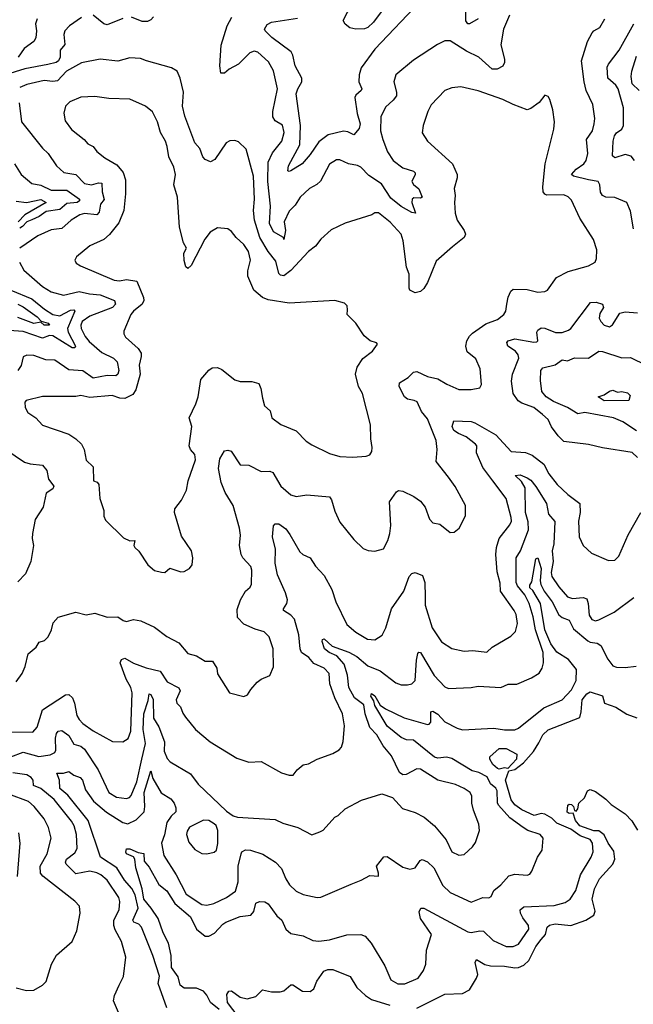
# Model space of a CAD drawing. Extents: x 1246230 to 1426786, y 660032 to 763141.
# Tile 455 of 566: x 1379695 to 1383201, y 710595 to 716219. Entities that reach past the tile are written whole.
import ezdxf

# ---------------------------------------------------------------- set-up
doc = ezdxf.new("R2010")
doc.units = 0

msp = doc.modelspace()

# ---------------------------------------------------------------- linework, layer by layer
at = {"layer": '0CON10XD'}
for points in [[(1381985, 716325.8), (1381725, 716050.6), (1381647.1, 715945), (1381635.8, 715905), (1381632.8, 715865), (1381650, 715825), (1381647.1, 715815), (1381615, 715788.5), (1381609.7, 715775), (1381623.3, 715683.3), (1381641.5, 715625), (1381635, 715597.5), (1381605, 715562), (1381569.3, 715579.3), (1381545, 715582.2), (1381458.5, 715561.5), (1381405, 715522.2), (1381355, 715448.5), (1381309.5, 715395), (1381245, 715355.8), (1381235, 715352), (1381226.4, 715356.4), (1381231.9, 715385), (1381296.2, 715505), (1381298.9, 715615), (1381275.4, 715795), (1381283.9, 715825), (1381306.9, 715865), (1381307.7, 715885), (1381268.4, 715955), (1381256, 716016), (1381245.6, 716035), (1381135, 716117.9), (1381097.5, 716155), (1381094.2, 716165), (1381109.1, 716190.9), (1381133.3, 716205), (1381282.9, 716227.1)], [(1381771.2, 716278.8), (1381715.9, 716204.1), (1381685, 716175.3), (1381665, 716166.9), (1381615, 716164.2), (1381582.4, 716172.4), (1381555, 716192.9), (1381543.6, 716215), (1381616.4, 716355)], [(1382315, 716224.4), (1382265, 716195.8), (1382255, 716196), (1382245, 716212.5), (1382244.2, 716275)], [(1380048.7, 716231.3), (1379980.6, 716185), (1379953.6, 716155), (1379948.2, 716135), (1379953.1, 716076.9), (1379926.7, 716045), (1379926.7, 716005), (1379917.7, 715985), (1379903.5, 715975), (1379855, 715963.4), (1379725, 715937.9), (1379614.6, 715905)], [(1379795.4, 716225), (1379785.5, 716195), (1379790.4, 716155), (1379786.4, 716115), (1379775, 716094.5), (1379721.5, 716055), (1379686, 716005)], [(1380285, 716225.9), (1380195, 716190.4), (1380175, 716195.6), (1380114.7, 716244.7)], [(1380458.8, 716235), (1380445, 716218.2), (1380425, 716207.9), (1380395, 716208.5), (1380333.2, 716233.2)], [(1382493.5, 716245), (1382458.9, 716165), (1382444.6, 716075), (1382465.9, 715994.1), (1382466.1, 715973.9), (1382456.5, 715953.5), (1382423.6, 715936.4), (1382395, 715936.4), (1382319.1, 716005), (1382249.2, 716039.2), (1382155, 716099.2), (1382125, 716097.5), (1382081.7, 716078.3), (1381945, 715987.1), (1381845, 715904), (1381833.5, 715863.5), (1381849.1, 715805), (1381847.9, 715785), (1381829.9, 715760.1), (1381785, 715720), (1381758.9, 715665), (1381756.9, 715585), (1381770.9, 715535), (1381796.7, 715465), (1381828.8, 715415), (1381885, 715373.9), (1381944.7, 715354.7), (1381954.4, 715345), (1381955.4, 715335), (1381936.2, 715295), (1381945, 715277.8), (1381975, 715252.5), (1381995.8, 715205), (1381985, 715199.2), (1381947.8, 715202.2), (1381937.5, 715195), (1381936.7, 715175), (1381955.9, 715114.1), (1381935, 715118), (1381875, 715152.3), (1381815, 715199.7), (1381762.5, 715282.5), (1381689.5, 715329.5), (1381645, 715377.3), (1381625, 715386.5), (1381573.3, 715395), (1381525, 715418.6), (1381505, 715418.1), (1381465, 715394.2), (1381413.4, 715296.6), (1381392.8, 715277.2), (1381351.9, 715255), (1381298.1, 715205), (1381269.4, 715160.6), (1381235, 715125.5), (1381205.8, 715065), (1381214, 715015), (1381205, 714963.3), (1381203.3, 714975), (1381145, 715007.5), (1381123.4, 715055), (1381129.2, 715155), (1381112.2, 715295), (1381115.7, 715405), (1381140.4, 715459.6), (1381193.5, 715525), (1381207.2, 715575), (1381196.9, 715616.9), (1381155, 715642.2), (1381141.3, 715665), (1381141.4, 715695), (1381167.7, 715825), (1381146.3, 715926.3), (1381117.6, 715977.6), (1381055, 716034.5), (1381035, 716040), (1381010, 716030), (1380945, 715964.4), (1380892.7, 715937.3), (1380865, 715914.2), (1380845, 715913.8), (1380838.1, 715955), (1380846.7, 716073.3), (1380880, 716185), (1380906.5, 716233.5)], [(1383203.2, 715025), (1383186.2, 715125), (1383164.5, 715174.5), (1383095, 715203.9), (1383045, 715206.4), (1383025, 715214.4), (1383013.1, 715233.1), (1383010, 715275), (1383000.8, 715295), (1382945, 715305.2), (1382860, 715325), (1382848, 715335), (1382874.4, 715365), (1382919.5, 715395), (1382932.1, 715415), (1382942.2, 715455), (1382933.6, 715535), (1382967.5, 715585), (1382978.5, 715625), (1382980.9, 715655), (1382969.4, 715735), (1382932.9, 715815), (1382920.8, 715865), (1382906.1, 715985), (1382940.6, 716095), (1382966.8, 716143.2), (1382975, 716155.8), (1383010, 716175), (1383039.4, 716225)], [(1383207.6, 715415), (1383189.6, 715439.6), (1383155, 715448.6), (1383095, 715430.5), (1383082.2, 715442.2), (1383086.1, 715525), (1383094.1, 715555), (1383105, 715573.6), (1383136.8, 715593.2), (1383146, 715614), (1383146.1, 715715), (1383114.2, 715825), (1383101.2, 715845), (1383056.6, 715885), (1383052.8, 715947.2), (1383058.9, 715965), (1383121.4, 716045), (1383204.1, 716195)], [(1382168.8, 714921.2), (1382075, 714839.2), (1382025, 714718.1), (1382005, 714683.5), (1381985, 714666.7), (1381955, 714659.2), (1381925, 714673.8), (1381920.8, 714685), (1381920.4, 714765), (1381906.2, 714805), (1381886.3, 714956.3), (1381874.5, 714994.5), (1381812.6, 715062.6), (1381745, 715116.9), (1381724.2, 715115.8), (1381707.5, 715105), (1381555, 715057.8), (1381475, 715018.9), (1381415.6, 714965), (1381385.3, 714924.7), (1381345, 714895.6), (1381245, 714786.9), (1381205, 714755.6), (1381185, 714760), (1381175, 714768.8), (1381159.6, 714839.6), (1381114.3, 714895.7), (1381067.6, 714975), (1381036.7, 715075), (1381030.8, 715129.1), (1381037.4, 715195), (1381031.2, 715325), (1380988.7, 715478.7), (1380945, 715521.9), (1380925, 715529.1), (1380895, 715526.5), (1380874.7, 715515.3), (1380809.8, 715420.2), (1380785, 715408), (1380755, 715420), (1380742.5, 715435), (1380725, 715483.3), (1380695, 715515.7), (1380638.8, 715668.8), (1380626.2, 715725), (1380631.2, 715805), (1380611.9, 715885), (1380595.7, 715925), (1380562.5, 715945), (1380418.8, 715985), (1380385, 715997.5), (1380325, 716002.2), (1380255, 715982.9), (1380154.4, 715994.4), (1380047.7, 715972.3), (1379962.2, 715925), (1379910.4, 715869.6), (1379885, 715865.4), (1379835, 715871.5), (1379735, 715848.8), (1379695, 715831.5)], [(1383235, 715814.6), (1383195, 715853.1), (1383188.9, 715895), (1383192.8, 715925), (1383219.8, 716010.2)], [(1379675, 712438), (1379709.2, 712485), (1379725.7, 712525), (1379742.9, 712597.1), (1379788.8, 712635), (1379807, 712663), (1379836.1, 712673.9), (1379857.5, 712695), (1379876.4, 712733.6), (1379886.4, 712773.6), (1379915, 712806.7), (1380015, 712834.2), (1380075, 712820.8), (1380125, 712828.6), (1380195, 712807.1), (1380255, 712809.2), (1380287.3, 712787.3), (1380305, 712782.5), (1380345, 712792.5), (1380387.5, 712785), (1380465, 712749.2), (1380535, 712695.8), (1380605, 712659.2), (1380655, 712600), (1380705, 712586), (1380755, 712556.2), (1380796.2, 712555), (1380821.2, 712515), (1380825, 712482.5), (1380893.6, 712373.6), (1380975, 712354.2), (1380997.1, 712362.9), (1381015.9, 712394.1), (1381052.5, 712435), (1381075, 712452.5), (1381125, 712472.5), (1381146.2, 712523.8), (1381144.4, 712625), (1381121.4, 712695), (1381092.1, 712722.1), (1381041.2, 712738.8), (1380975, 712766.9), (1380939.4, 712805), (1380938.7, 712851.3), (1380957.1, 712905), (1380985.6, 712954.4), (1381011.7, 712978.3), (1381020, 712995), (1381021.9, 713075), (1381015.3, 713095.3), (1380970, 713145), (1380960, 713165), (1380951.1, 713215), (1380956, 713275), (1380950.8, 713315), (1380914.5, 713445), (1380868.5, 713518.5), (1380845.9, 713575), (1380831.8, 713655), (1380838.9, 713711.1), (1380865, 713756.2), (1380885, 713761.2), (1380904.3, 713754.3), (1380955, 713676), (1381005, 713675.5), (1381075, 713638.1), (1381125, 713640.6), (1381142.5, 713632.5), (1381187.1, 713555), (1381244, 713505), (1381275, 713495.6), (1381335, 713505.6), (1381465, 713494.3), (1381476.9, 713476.9), (1381495, 713411.2), (1381525, 713348.8), (1381605, 713250), (1381658.7, 713198.7), (1381687, 713187), (1381725, 713184.2), (1381773.4, 713196.6), (1381798, 713245), (1381810.3, 713285), (1381815, 713330), (1381808, 713465), (1381848.3, 713521.7), (1381860.3, 713529.7), (1381885, 713526.9), (1381946.4, 713496.4), (1381985, 713469.4), (1382012.2, 713435), (1382037, 713367), (1382055, 713345.8), (1382095, 713337.5), (1382155, 713290), (1382177.7, 713292.3), (1382206.2, 713315), (1382242, 713385), (1382242.9, 713445), (1382183.2, 713553.2), (1382145, 713606.2), (1382075.8, 713695), (1382081.5, 713765), (1382074.5, 713815), (1382025, 713940), (1381991.2, 713981.2), (1381966, 714036), (1381950, 714045), (1381911.7, 714051.7), (1381893.5, 714065), (1381864.4, 714125), (1381865.5, 714144.5), (1381914.1, 714175.9), (1381945, 714205.6), (1381965, 714210.5), (1382025, 714182), (1382085, 714168), (1382135, 714137.3), (1382205, 714107.1), (1382275, 714106), (1382323.6, 714116.4), (1382333.8, 714135), (1382325.7, 714225.7), (1382301.7, 714281.7), (1382252.3, 714322.3), (1382245.3, 714355), (1382250.9, 714385), (1382265, 714412.5), (1382282.1, 714427.9), (1382358.7, 714481.3), (1382425, 714506.9), (1382462, 714535), (1382473.1, 714555), (1382478.9, 714595), (1382485.7, 714635), (1382502, 714668), (1382515, 714679.4), (1382595, 714677.5), (1382655, 714662.5), (1382695, 714666.2), (1382711.2, 714675), (1382763.3, 714746.7), (1382829.4, 714780.6), (1382945, 714812.5), (1382983.3, 714835), (1382992, 714855), (1382992.9, 714905), (1382974.5, 714964.5), (1382895.3, 715085.3), (1382848.5, 715188.5), (1382828.3, 715208.3), (1382805, 715218.5), (1382707.4, 715217.4), (1382695, 715222.1), (1382686.8, 715235), (1382684.7, 715265), (1382697.5, 715395), (1382746.6, 715593.4), (1382750.8, 715635), (1382740.8, 715705), (1382723.8, 715763.8), (1382715, 715780), (1382695, 715787.5), (1382663, 715747), (1382615, 715711.2), (1382595, 715704), (1382514, 715734), (1382455, 715763.5), (1382315, 715812.9), (1382215.6, 715835.6), (1382165, 715830), (1382124.6, 715815.4), (1382046.9, 715733.1), (1382026.7, 715695), (1382000, 715615), (1381995, 715572.5), (1382026, 715525), (1382169.2, 715395), (1382194.4, 715335), (1382194.3, 715315.7), (1382177.1, 715255), (1382184.2, 715215), (1382180, 715175), (1382184.4, 715115), (1382195, 715073.8), (1382235.6, 715015), (1382241.9, 714995), (1382235.4, 714974.6), (1382168.8, 714921.2)], [(1379692.2, 715745), (1379705.7, 715635), (1379825.6, 715485), (1379858.5, 715455), (1379904.7, 715384.7), (1379946.9, 715346.9), (1380015.5, 715335.5), (1380065, 715283.8), (1380105, 715276.1), (1380145, 715287.8), (1380164, 715285), (1380166.1, 715235), (1380177.7, 715192.3), (1380157.2, 715165), (1380149.3, 715120.7), (1380135, 715105.3), (1380065, 715112), (1380038.1, 715105), (1379988.6, 715075), (1379935, 715026.9), (1379875, 715018.8), (1379799.2, 714985), (1379695, 714914.2)], [(1380525, 713062.5), (1380553.8, 713086.2), (1380615, 713066.2), (1380635, 713066.7), (1380665.8, 713084.2), (1380681.2, 713105), (1380683.8, 713145), (1380676, 713185), (1380620, 713270), (1380578.9, 713405), (1380582.5, 713425), (1380620, 713475), (1380647.8, 713532.2), (1380658.1, 713585), (1380700.2, 713705), (1380695.7, 713735.7), (1380671.9, 713765), (1380663.9, 713785), (1380678, 713895), (1380664.4, 713945), (1380702.2, 714025), (1380714.5, 714065), (1380729.5, 714165), (1380775, 714216.7), (1380795, 714230), (1380825, 714232.5), (1380850.5, 714220.5), (1380925, 714162.5), (1380955, 714152.9), (1381021.7, 714151.7), (1381060.7, 714140.7), (1381072.7, 714112.7), (1381082.5, 714057.5), (1381094.5, 714014.5), (1381125.8, 713985), (1381136.2, 713945), (1381186.4, 713906.4), (1381275, 713871.8), (1381332.8, 713812.7), (1381365, 713790.4), (1381465, 713741.5), (1381525, 713724.6), (1381599.4, 713720.6), (1381675, 713726), (1381695, 713733.8), (1381706.6, 713753.4), (1381710, 713775), (1381700.8, 713825), (1381700, 713905), (1381653.6, 714083.6), (1381632, 714125), (1381614.2, 714195), (1381624, 714235), (1381655, 714283.8), (1381712, 714325), (1381740, 714365), (1381733.6, 714373.6), (1381697.5, 714385), (1381664.1, 714414.1), (1381616.2, 714485), (1381566.7, 714535), (1381568, 714562), (1381566.2, 714585), (1381550.5, 714600.5), (1381495, 714616), (1381235, 714600.4), (1381115, 714619.4), (1381082.5, 714632.5), (1381032.5, 714675), (1380998.5, 714755), (1380998.1, 714785), (1381014.3, 714845), (1381003.1, 714895), (1380975, 714935.8), (1380932.5, 714975), (1380905, 715010), (1380884.2, 715024.2), (1380825, 715030.8), (1380784.2, 715005), (1380752.5, 714965), (1380675, 714816), (1380655, 714798), (1380645, 714806.7), (1380634.6, 714844.6), (1380633.3, 714885), (1380648.9, 714915), (1380631.8, 714945), (1380608.9, 715035), (1380596.2, 715206.2), (1380576.5, 715275), (1380584.5, 715335), (1380576.6, 715376.6), (1380547.8, 715435), (1380538.5, 715495), (1380527.5, 715525), (1380500.5, 715575), (1380482.2, 715635), (1380453.6, 715693.6), (1380414.4, 715724.4), (1380325, 715765.5), (1380205, 715768.2), (1380125, 715781.2), (1380045, 715777.3), (1379980.9, 715749.1), (1379956.7, 715725), (1379946.5, 715685), (1379955, 715641.2), (1379991.2, 715591.2), (1380064.2, 715535), (1380085, 715510.8), (1380115, 715494), (1380136.8, 715466.8), (1380180.9, 715430.9), (1380249.3, 715389.3), (1380287.1, 715347.1), (1380300, 715305), (1380300, 715225), (1380291.1, 715128.9), (1380261.5, 715058.5), (1380208.1, 714991.9), (1380175, 714963.5), (1380095, 714928.1), (1380020, 714865), (1380010, 714845), (1380018.3, 714828.3), (1380043.2, 714813.2), (1380235, 714731.5), (1380265, 714727.1), (1380305, 714734.4), (1380365, 714725.6), (1380402.6, 714632.6), (1380404.7, 714615), (1380395.4, 714595), (1380344.5, 714555), (1380329.5, 714535), (1380290.3, 714439.7), (1380290, 714425), (1380300, 714405), (1380371.9, 714341.9), (1380388.5, 714315), (1380389.6, 714295), (1380377.5, 714245), (1380383.1, 714195), (1380358.4, 714105), (1380340.8, 714079.2), (1380295, 714056.2), (1380267.4, 714057.4), (1380223.2, 714073.2), (1380095, 714061.5), (1380045, 714073.3), (1380015, 714066.9), (1379825, 714067.1), (1379732.5, 714045), (1379723.8, 714035), (1379726, 714005), (1379741.4, 713975), (1379786.7, 713945), (1379825, 713903.8), (1379975, 713852.2), (1380015.9, 713825.9), (1380047.8, 713795), (1380064.4, 713765), (1380075, 713704), (1380115.7, 713665), (1380116.1, 713586.1), (1380137.3, 713577.3), (1380147.5, 713565), (1380153.8, 713485), (1380176, 713415), (1380176.4, 713383.6), (1380185, 713360), (1380289.1, 713259.1), (1380325, 713243.1), (1380352.5, 713245), (1380348.1, 713215), (1380352.9, 713205), (1380375, 713184), (1380428, 713105), (1380465, 713073.3), (1380505, 713063.3), (1380525, 713062.5)], [(1379665.5, 715395), (1379702.9, 715335), (1379765, 715282.7), (1379815, 715273.1), (1379875, 715244.8), (1379965, 715245.3), (1380037.5, 715195), (1380037.7, 715185), (1380024.4, 715175.6), (1379965, 715169), (1379925, 715135.7), (1379846.9, 715123.1), (1379805.8, 715094.2), (1379764.5, 715075.5), (1379735, 715065.1), (1379711.6, 715038.4), (1379695, 715028.9)], [(1379675, 715182), (1379734.2, 715174.2), (1379815, 715191.4), (1379847.1, 715175), (1379724.8, 715105), (1379685.6, 715064.4)], [(1379693.5, 714833.5), (1379719.1, 714789.1), (1379825.3, 714695.3), (1379875, 714665.4), (1379945, 714645.9), (1380035, 714667.3), (1380093.7, 714653.7), (1380155, 714648.3), (1380236.7, 714615), (1380242.3, 714595), (1380225.5, 714574.5), (1380095, 714526.4), (1380052.2, 714495), (1380044.1, 714475), (1380045.9, 714455), (1380069.4, 714409.4), (1380091.8, 714381.8), (1380165, 714318.8), (1380231.5, 714285), (1380251.8, 714265), (1380262, 714215), (1380256.5, 714195), (1380245, 714185.5), (1380195, 714187.1), (1380115, 714170.9), (1380055, 714213.2), (1379975, 714220), (1379895, 714273.6), (1379845, 714277.1), (1379775, 714301.1), (1379736.8, 714303.2), (1379715, 714293.3), (1379704.2, 714244.2), (1379684.1, 714215.9)], [(1379645, 714674.8), (1379765, 714624.8), (1379836.6, 714565), (1379885, 714536), (1379925, 714526.9), (1379985, 714560.8), (1380005, 714562.2), (1380010.9, 714555), (1379968.3, 714455), (1379972.5, 714435), (1380013.5, 714355), (1380010, 714345), (1379995, 714345.4), (1379885, 714412.8), (1379865, 714414.8), (1379825, 714399.6), (1379715, 714438.3), (1379635, 714443.3)], [(1379683.7, 714593.7), (1379715, 714578.7), (1379795, 714522.9), (1379817.3, 714497.3), (1379858.2, 714485), (1379866.1, 714473.9), (1379835, 714474), (1379815, 714490.8), (1379775, 714484.8), (1379685, 714519)], [(1383225, 713719.1), (1383195, 713746.9), (1383025, 713773.5), (1382945, 713792.7), (1382805, 713810.6), (1382771.4, 713841.4), (1382733.5, 713893.5), (1382714.4, 713935), (1382683.5, 713965), (1382632.7, 714005), (1382565, 714028.5), (1382542.6, 714042.6), (1382515.2, 714085), (1382506.1, 714153.9), (1382511.6, 714195), (1382546.7, 714285), (1382543.2, 714305), (1382528.2, 714325), (1382484.4, 714355), (1382478, 714375), (1382486.2, 714385), (1382525, 714395.8), (1382633.1, 714376.9), (1382651.1, 714378.9), (1382656.7, 714385), (1382649.6, 714435), (1382655, 714445.6), (1382675, 714458.5), (1382695, 714456.7), (1382756.6, 714433.4), (1382795, 714432.5), (1382832, 714445), (1382845, 714454.4), (1382956.8, 714603.2), (1382990, 714605), (1383026.2, 714595), (1383032, 714575), (1383009.3, 714540.7), (1383006.5, 714515), (1383015.6, 714495), (1383035, 714474.5), (1383065, 714464.4), (1383083.5, 714476.5), (1383125, 714543.8), (1383155, 714550.8), (1383225, 714544.2)], [(1383220.5, 713870.5), (1383141.5, 713921.5), (1383088.8, 713945), (1382924.6, 713975.4), (1382885, 713967.5), (1382825, 714004.7), (1382745, 714038.4), (1382702.7, 714065), (1382678.5, 714095), (1382670.8, 714159.2), (1382672.5, 714215), (1382685, 714230), (1382755, 714247.6), (1382795, 714276.9), (1382825, 714271.5), (1382865, 714287.3), (1382945, 714285.5), (1383005, 714325.5), (1383025, 714324), (1383135, 714288.5), (1383185, 714288.9), (1383275, 714245.7)], [(1383035, 714043.1), (1383000, 714065), (1383034.3, 714075.7), (1383065, 714097.5), (1383085, 714102.5), (1383111.7, 714091.7), (1383135, 714096.2), (1383168.3, 714088.3), (1383183, 714073), (1383175, 714044), (1383035, 714043.1)], [(1382398.2, 713585), (1382340.7, 713660.7), (1382306.1, 713745), (1382306.7, 713785), (1382300.4, 713795), (1382247.2, 713837.2), (1382201.9, 713855), (1382175, 713873.3), (1382166.9, 713895), (1382175, 713928.8), (1382275, 713923.8), (1382295, 713916), (1382415, 713848.2), (1382503.1, 713753.1), (1382585, 713746.2), (1382622.7, 713732.7), (1382690.2, 713680.2), (1382719.4, 713625), (1382766.9, 713565), (1382827, 713507), (1382895.8, 713455.8), (1382898.5, 713405), (1382888.2, 713355), (1382892.9, 713265), (1382914, 713215), (1382962.2, 713172.2), (1383060.5, 713130.5), (1383095, 713132.5), (1383117.9, 713155), (1383172.4, 713277.6), (1383244.8, 713405.2)], [(1379616.1, 713763.9), (1379721.7, 713691.7), (1379755, 713682.2), (1379825.2, 713675.2), (1379849.3, 713645), (1379859.3, 713595), (1379889.7, 713555), (1379885, 713538.8), (1379846.9, 713515), (1379829.5, 713435), (1379783.8, 713365), (1379768, 713285), (1379766, 713255), (1379774, 713215), (1379758.6, 713125), (1379728.1, 713055), (1379685, 713009.2)], [(1381902.7, 711907.3), (1381885, 711906), (1381865, 711918.8), (1381820.5, 712015), (1381771.9, 712071.9), (1381735.9, 712135), (1381695, 712175.6), (1381669.3, 712255), (1381661.6, 712305), (1381609.2, 712345), (1381575.3, 712405), (1381569.2, 712475), (1381549, 712539), (1381506.5, 712586.5), (1381462.9, 712605), (1381436.7, 712625), (1381422.7, 712667.3), (1381425, 712678.8), (1381435, 712682.9), (1381480.1, 712640.1), (1381575, 712606.3), (1381622.3, 712582.3), (1381685, 712528.5), (1381755, 712500.5), (1381845, 712430.8), (1381875, 712420.8), (1381910.5, 712419.5), (1381935, 712426), (1381954.2, 712445), (1381961.7, 712561.7), (1381970.9, 712599.1), (1381975, 712606.2), (1381985, 712604.3), (1382063.4, 712473.4), (1382125, 712409.5), (1382145, 712398.9), (1382275, 712404.5), (1382315, 712412.5), (1382445, 712404.5), (1382487, 712423), (1382536.1, 712423.9), (1382619.8, 712460.2), (1382663.3, 712486.7), (1382680.6, 712515), (1382688.2, 712545), (1382686.3, 712605), (1382642.3, 712735), (1382629.2, 712809.2), (1382607, 712885), (1382581.4, 712935), (1382540.2, 712985), (1382532.4, 713005), (1382532.1, 713145), (1382556.4, 713185), (1382602.9, 713305), (1382601.2, 713351.2), (1382584.8, 713405), (1382582.6, 713545), (1382562.4, 713582.4), (1382526.7, 713615), (1382555, 713619.2), (1382595, 713603.3), (1382615, 713589.6), (1382645, 713553.1), (1382705.3, 713455), (1382715.9, 713395), (1382752.6, 713352.6), (1382746.7, 713225), (1382738.7, 713185), (1382742.6, 713125), (1382732.2, 713062.2), (1382735, 713038.6), (1382775, 712979.5), (1382825, 712922.5), (1382854, 712914), (1382915, 712918.7), (1382935, 712910.5), (1382943.6, 712885), (1382948.8, 712818.8), (1382965, 712793.1), (1382985, 712786.4), (1383005, 712791.5), (1383091.2, 712835), (1383205, 712918.8)], [(1379645, 712151.2), (1379769.6, 712150.4), (1379795, 712179.2), (1379825, 712276.7), (1379957, 712363), (1379975, 712364.5), (1379996.2, 712346.2), (1380009.2, 712315), (1380021.3, 712245), (1380035, 712222.2), (1380055, 712199.5), (1380115, 712156.5), (1380225, 712095.6), (1380285, 712094.2), (1380315, 712114), (1380330.9, 712155), (1380336.9, 712375), (1380330.4, 712405), (1380303.4, 712453.4), (1380269.4, 712545), (1380276.2, 712565), (1380295, 712572.9), (1380344.6, 712544.6), (1380416.9, 712516.9), (1380497.3, 712497.3), (1380538.1, 712438.1), (1380603.6, 712403.6), (1380611.9, 712385), (1380589.1, 712335), (1380593.1, 712315), (1380614.6, 712294.6), (1380627.6, 712257.6), (1380642.9, 712235), (1380700.6, 712165), (1380783.8, 712095), (1380935, 712001.4), (1381005, 711978.1), (1381075, 711982.9), (1381191.7, 711918.3), (1381235, 711904.3), (1381257.5, 711905), (1381281.2, 711935), (1381315, 711963.8), (1381345, 711968), (1381394.3, 711995.7), (1381485, 712028.8), (1381520.5, 712049.5), (1381533.8, 712065), (1381544.2, 712095.8), (1381551.4, 712185), (1381540.6, 712255), (1381496.1, 712345), (1381468.2, 712425), (1381463.3, 712485), (1381435.7, 712515), (1381375, 712542.1), (1381346.7, 712576.7), (1381304.6, 712605), (1381297.1, 712625), (1381291.1, 712705), (1381265, 712794.3), (1381245, 712818.2), (1381202.9, 712845), (1381201.9, 712855), (1381221.1, 712885), (1381224.7, 712905), (1381214.8, 712945), (1381167.9, 713047.9), (1381155.8, 713115), (1381156.2, 713195), (1381140, 713265), (1381145, 713327.5), (1381155, 713340), (1381175, 713338.8), (1381215, 713310.8), (1381239.2, 713279.2), (1381295, 713180), (1381313.8, 713163.8), (1381354, 713145), (1381385, 713097.5), (1381434.2, 713045), (1381478.2, 712965), (1381500.9, 712895), (1381565, 712764.2), (1381615, 712720), (1381681.7, 712681.7), (1381725, 712677.5), (1381766.3, 712703.7), (1381786.9, 712745), (1381819.5, 712855), (1381890.4, 712955), (1381920.9, 713039.1), (1381935, 713056.7), (1381955, 713061.2), (1381996.7, 713045), (1382010.8, 713005), (1382013, 712923), (1382011.9, 712875), (1382051.4, 712745), (1382105, 712665.8), (1382165, 712628.1), (1382235, 712613.3), (1382285, 712615.5), (1382365, 712605.8), (1382395.7, 712634.3), (1382502.2, 712697.8), (1382527.8, 712725), (1382539.8, 712770.2), (1382532.1, 712822.1), (1382521.5, 712845), (1382442.1, 712955), (1382441.4, 713001.4), (1382423.8, 713065), (1382415.4, 713165.4), (1382419.1, 713205), (1382434.3, 713255), (1382496.6, 713333.4), (1382504.6, 713355), (1382503.8, 713376.2), (1382475.8, 713485), (1382398.2, 713585)], [(1380535.5, 710575.5), (1380486.9, 710715), (1380493.6, 710756.4), (1380455.3, 710875), (1380392, 711035), (1380375, 711053.9), (1380347.5, 711065), (1380342.1, 711075), (1380371.3, 711145), (1380355, 711220), (1380335, 711257.3), (1380293.8, 711305), (1380249.7, 711375), (1380156.9, 711435), (1380085.9, 711645), (1379970.8, 711790.8), (1379925, 711828.9), (1379922.3, 711875), (1379907.5, 711915), (1379945, 711915.4), (1379975, 711924.4), (1380004.4, 711904.4), (1380040.8, 711890.8), (1380053.2, 711875), (1380071.2, 711821.2), (1380116.2, 711755), (1380192, 711692), (1380285, 711633.8), (1380313.6, 711626.4), (1380361.3, 711648.7), (1380406.3, 711695), (1380410.9, 711725), (1380405.8, 711804.2), (1380445, 711929.2), (1380456.4, 711885), (1380502.7, 711802.7), (1380558.5, 711768.5), (1380577.8, 711745), (1380588.1, 711718.1), (1380587.9, 711695), (1380560.2, 711669.8), (1380535, 711633.8), (1380522.6, 711562.6), (1380505.6, 711515), (1380518.4, 711445), (1380589.4, 711335), (1380646.4, 711225), (1380735, 711164.6), (1380765, 711162.3), (1380805, 711171.8), (1380876.7, 711205), (1380927.5, 711242.5), (1380942.8, 711295), (1380944.3, 711385), (1380960.6, 711455), (1380965, 711466.7), (1380985, 711478.5), (1381014.5, 711475.5), (1381085, 711452.4), (1381157.6, 711407.6), (1381190.7, 711370.7), (1381215, 711312.5), (1381237.6, 711277.6), (1381275, 711240.8), (1381315, 711222.9), (1381395, 711205.8), (1381415, 711207.5), (1381588.9, 711281.1), (1381646.5, 711303.5), (1381695, 711330.8), (1381745, 711327.5), (1381745.8, 711344.2), (1381733.3, 711385), (1381775, 711438.6), (1381795, 711439.1), (1381885, 711377.9), (1381925, 711366.5), (1381955, 711375.7), (1381983.8, 711416.2), (1381995, 711422.9), (1382025, 711408.5), (1382060.9, 711375), (1382113.2, 711273.2), (1382155, 711234.4), (1382275, 711179.4), (1382342.5, 711205), (1382375.7, 711204.3), (1382388.5, 711211.5), (1382405, 711245.8), (1382445, 711278.6), (1382490.7, 711329.3), (1382525, 711339.1), (1382595, 711332.5), (1382610.5, 711339.5), (1382622, 711355), (1382654, 711435), (1382680, 711475), (1382685.6, 711545), (1382670, 711565), (1382598.7, 711588.7), (1382572.3, 711605), (1382495, 711661.2), (1382432, 711732), (1382426.3, 711746.3), (1382423.1, 711815), (1382415, 711830.6), (1382384.8, 711854.8), (1382365.5, 711895.5), (1382318.9, 711918.9), (1382279.8, 711929.8), (1382165, 711998.6), (1382133.1, 712006.9), (1382085, 712001.6), (1382065, 712007.3), (1381945, 712104.8), (1381905, 712105.3), (1381875, 712118.9), (1381795, 712183.8), (1381725, 712301.2), (1381718.6, 712328.6), (1381701.9, 712355), (1381705, 712371.4), (1381725, 712357.3), (1381754.4, 712304.4), (1381785, 712283.1), (1381891.3, 712231.3), (1382025, 712192.9), (1382035.3, 712194.7), (1382043.8, 712206.2), (1382043.8, 712265), (1382055, 712270.5), (1382085, 712251.8), (1382125, 712209.7), (1382195, 712172.2), (1382225, 712163.3), (1382405, 712173.5), (1382465, 712162.5), (1382525, 712162.5), (1382545, 712172.2), (1382690.6, 712289.4), (1382795, 712335.3), (1382848.1, 712391.9), (1382874, 712445), (1382877.5, 712507.5), (1382831.1, 712565), (1382765, 712606.8), (1382729.9, 712655), (1382695.5, 712735), (1382671.8, 712885), (1382628.2, 712958.2), (1382610.4, 712975), (1382610.5, 712989.5), (1382620.8, 713009.2), (1382645, 713140), (1382655, 713146.2), (1382674.8, 713084.8), (1382668.8, 713015), (1382672.8, 712992.8), (1382691.6, 712955), (1382738.1, 712895), (1382775, 712820.3), (1382795, 712804.7), (1382835, 712789.1), (1382859.5, 712739.5), (1382940.8, 712670.8), (1382955, 712663.5), (1382995, 712658.8), (1383015.6, 712645.6), (1383055, 712567.3), (1383085, 712528.1), (1383105, 712520.6), (1383155, 712520), (1383217.3, 712527.3)], [(1381703.1, 710945), (1381781.9, 710815), (1381815.7, 710735.7), (1381855, 710712.9), (1381895, 710712.5), (1381972.9, 710745), (1382002.1, 710787.9), (1382016.8, 710825), (1382020, 710905), (1382049.2, 710995), (1381984.6, 711085), (1381976.9, 711123.1), (1381987.5, 711145), (1382005, 711144.2), (1382255, 711009.1), (1382275, 711005.4), (1382325, 711015.5), (1382345, 711012.5), (1382400.5, 710960.5), (1382475, 710925.4), (1382515, 710926.4), (1382545, 710939.4), (1382604.4, 711025), (1382603.3, 711045), (1382569.4, 711089.4), (1382556.6, 711115), (1382554.6, 711135), (1382575, 711152.1), (1382749.6, 711160.4), (1382812.8, 711177.2), (1382840.8, 711195), (1382873.1, 711245), (1382899.6, 711335), (1382960.9, 711435), (1382972.9, 711467.1), (1382969.2, 711515), (1382955, 711536.5), (1382897.5, 711557.5), (1382845.3, 711595), (1382765, 711629.9), (1382735, 711658.3), (1382695, 711681.7), (1382675, 711685.2), (1382635, 711674.2), (1382565, 711706.6), (1382525.2, 711735), (1382503.4, 711763.4), (1382471.3, 711875), (1382490.3, 711929.7), (1382525, 711937.4), (1382574.5, 711975), (1382630.3, 712039.7), (1382661.3, 712088.7), (1382684.6, 712135), (1382715, 712164), (1382895, 712233.8), (1382903.6, 712265), (1382909.3, 712335), (1382935, 712369.3), (1382955, 712379.4), (1383025, 712356.9), (1383037.1, 712315), (1383101.8, 712291.8), (1383165, 712252.9), (1383222.2, 712232.2)], [(1379645, 712007.9), (1379715, 712034.7), (1379805, 712010.8), (1379869.9, 712020.1), (1379895, 712034.5), (1379902.4, 712047.6), (1379899.3, 712115), (1379905, 712142.9), (1379915.3, 712154.7), (1379935, 712160), (1379975, 712130.4), (1380005, 712082.1), (1380045, 712070.4), (1380065, 712052.7), (1380142.7, 711935), (1380205, 711804.4), (1380247.7, 711777.7), (1380305, 711770.8), (1380322.8, 711777.2), (1380332, 711788), (1380365, 711866.4), (1380393.4, 711995), (1380413.4, 712085), (1380401.6, 712165), (1380403.9, 712255), (1380429.8, 712330.2), (1380435, 712368.6), (1380445, 712364.4), (1380457, 712337), (1380460.6, 712230.6), (1380490.3, 712180.3), (1380521.8, 712095), (1380520.7, 712040.7), (1380538.5, 711998.5), (1380555, 711980.5), (1380670.9, 711910.9), (1380715, 711852.5), (1380877.7, 711697.7), (1380915, 711671.2), (1380940, 711665), (1381155, 711650.8), (1381199.1, 711629.1), (1381284.4, 711604.4), (1381365, 711563.8), (1381410, 711580), (1381430, 711590), (1381495, 711663.8), (1381515.5, 711674.5), (1381555, 711712.5), (1381648, 711762), (1381765, 711796.7), (1381825.8, 711775.8), (1381882.9, 711712.9), (1381955, 711690), (1382007.1, 711665), (1382065.3, 711615.3), (1382132.9, 711535), (1382165, 711466.2), (1382205, 711448), (1382235, 711451.2), (1382283.3, 711495), (1382300.5, 711519.5), (1382321.7, 711588.3), (1382319.2, 711625), (1382288.1, 711705), (1382279.4, 711745), (1382279.4, 711785), (1382270, 711805), (1382235, 711828.6), (1382185, 711850), (1382085, 711875.5), (1381985, 711939.2), (1381965, 711940), (1381902.7, 711907.3)], [(1382435, 711938.1), (1382425, 711942.2), (1382398, 711965), (1382382.5, 711995), (1382381.7, 712008.3), (1382435, 712056.9), (1382475, 712057.2), (1382536.4, 712025), (1382533.6, 711995), (1382485, 711942.9), (1382465, 711945.5), (1382435, 711938.1)], [(1380281.9, 710495), (1380230.8, 710615), (1380237.1, 710645), (1380264.2, 710705), (1380288.1, 710755), (1380301.8, 710865), (1380277.3, 710955), (1380240.1, 711020.1), (1380232.5, 711045), (1380233.9, 711076.1), (1380263.2, 711135), (1380266.6, 711183.4), (1380261.8, 711205), (1380195, 711304.5), (1380158.9, 711335), (1380135, 711346.9), (1380095, 711355.7), (1380015, 711341.2), (1379961.4, 711395), (1379957, 711407), (1379963.3, 711425), (1380010.3, 711459.7), (1380023.1, 711485), (1380019.5, 711565), (1380005.8, 711615), (1379991.7, 711641.7), (1379892.2, 711765), (1379815, 711827.2), (1379774.8, 711844.8), (1379772.4, 711875), (1379761.2, 711891.2), (1379735, 711905.1), (1379655, 711917.9)], [(1382674.8, 710965), (1382700.2, 710995), (1382709.6, 711035), (1382721.9, 711048.1), (1382755, 711054.1), (1382845, 711045.7), (1382931.1, 711075), (1382975.6, 711104.4), (1382983.3, 711126.7), (1382967, 711195), (1382979.5, 711255), (1383007.5, 711312.5), (1383084.1, 711395), (1383096.1, 711423.9), (1383089.5, 711469.5), (1383057, 711515), (1383035, 711562.5), (1383005, 711585.5), (1382975, 711586.7), (1382896.2, 711615), (1382871.5, 711645), (1382857.7, 711687.7), (1382835, 711685.6), (1382823.4, 711693.4), (1382827.3, 711732.7), (1382835, 711739.4), (1382847.4, 711737.4), (1382859.4, 711725), (1382865, 711702.5), (1382875, 711699.2), (1382885, 711712.5), (1382889.5, 711745), (1382922.2, 711775), (1382940, 711815), (1382955, 711822.9), (1382985, 711810.6), (1383045, 711767.5), (1383075, 711736.9), (1383155, 711683.1), (1383193.1, 711643.1), (1383225, 711590)], [(1379675, 710690), (1379734.2, 710674.2), (1379775, 710676.2), (1379825.6, 710704.4), (1379845.8, 710725), (1379876.1, 710823.9), (1379905, 710876.7), (1379994.2, 710955), (1380022.5, 711015), (1380041.2, 711115), (1380036.2, 711155), (1380010, 711185), (1379827.7, 711327.7), (1379814.1, 711345), (1379813, 711385), (1379851.8, 711455), (1379874.4, 711545), (1379858.8, 711605), (1379834.7, 711654.7), (1379778.5, 711725), (1379745, 711753.8), (1379633.3, 711795)], [(1380765, 711454), (1380805.9, 711464.1), (1380818.8, 711475), (1380826.8, 711513.2), (1380827.3, 711587.3), (1380817.5, 711617.5), (1380807.1, 711627.1), (1380775, 711644.3), (1380745, 711646.9), (1380665, 711607.5), (1380651.4, 711585), (1380648.1, 711565), (1380661.7, 711521.7), (1380695, 711480), (1380735, 711457.5), (1380765, 711454)], [(1379681.8, 711325), (1379697.9, 711515), (1379690, 711575)], [(1380834.7, 710565), (1380786, 710606), (1380765, 710648.2), (1380745, 710671.3), (1380705, 710687.6), (1380635, 710686.6), (1380612.2, 710705), (1380601.4, 710751.4), (1380563.1, 710805), (1380560.2, 710875), (1380545, 710944.2), (1380514.4, 711004.4), (1380486.1, 711085), (1380446.7, 711145), (1380403.6, 711195), (1380395.7, 711255.7), (1380359.6, 711375), (1380352.7, 711425), (1380345, 711437.1), (1380305, 711454.2), (1380301.5, 711465), (1380305, 711483.8), (1380325, 711483.1), (1380372.1, 711462.1), (1380405, 711457.1), (1380406.4, 711413.6), (1380435, 711378.9), (1380489.3, 711279.3), (1380535, 711243.2), (1380581.1, 711171.1), (1380671.4, 711095), (1380705, 711025.4), (1380755, 710984.4), (1380775, 710984), (1380808, 711002), (1380855, 711054), (1380873.3, 711065), (1380955, 711097.1), (1381015, 711104.5), (1381032.3, 711125), (1381045, 711173.8), (1381065, 711183.3), (1381095, 711180), (1381115, 711168.8), (1381165, 711100), (1381192.2, 711075), (1381215.2, 711025.2), (1381245, 711000.4), (1381315, 710985.5), (1381370.5, 710960.5), (1381405, 710955.3), (1381465, 710963.5), (1381565, 710991.5), (1381645, 710994.6), (1381670, 710985), (1381703.1, 710945)], [(1381965, 710573.8), (1382125, 710652.9), (1382225, 710657.5), (1382265, 710678.1), (1382306.3, 710743.7), (1382312.9, 710765), (1382297.8, 710835), (1382305, 710850.8), (1382353.3, 710823.3), (1382385, 710814.7), (1382465, 710812.9), (1382525, 710803.5), (1382545, 710805.2), (1382575, 710819), (1382604.6, 710845.3), (1382644.1, 710925.9), (1382674.8, 710965)], [(1380943.3, 710525), (1380883.1, 710605), (1380879.3, 710650.7), (1380890.5, 710669.5), (1380905, 710672), (1380955, 710636), (1380995, 710626.2), (1381045, 710640), (1381082.5, 710677.5), (1381133.9, 710666.1), (1381183, 710667), (1381205, 710672.5), (1381245, 710706.2), (1381255, 710706), (1381310.8, 710670.8), (1381355, 710669.2), (1381375, 710683.3), (1381392.2, 710727.8), (1381433.3, 710785), (1381455, 710794.2), (1381485, 710794), (1381584.1, 710754.1), (1381621.7, 710691.7), (1381671.5, 710645), (1381705, 710622.9), (1381810.8, 710590.8)]]:
    msp.add_lwpolyline(points, dxfattribs=at)

doc.saveas('drawing.dxf')
